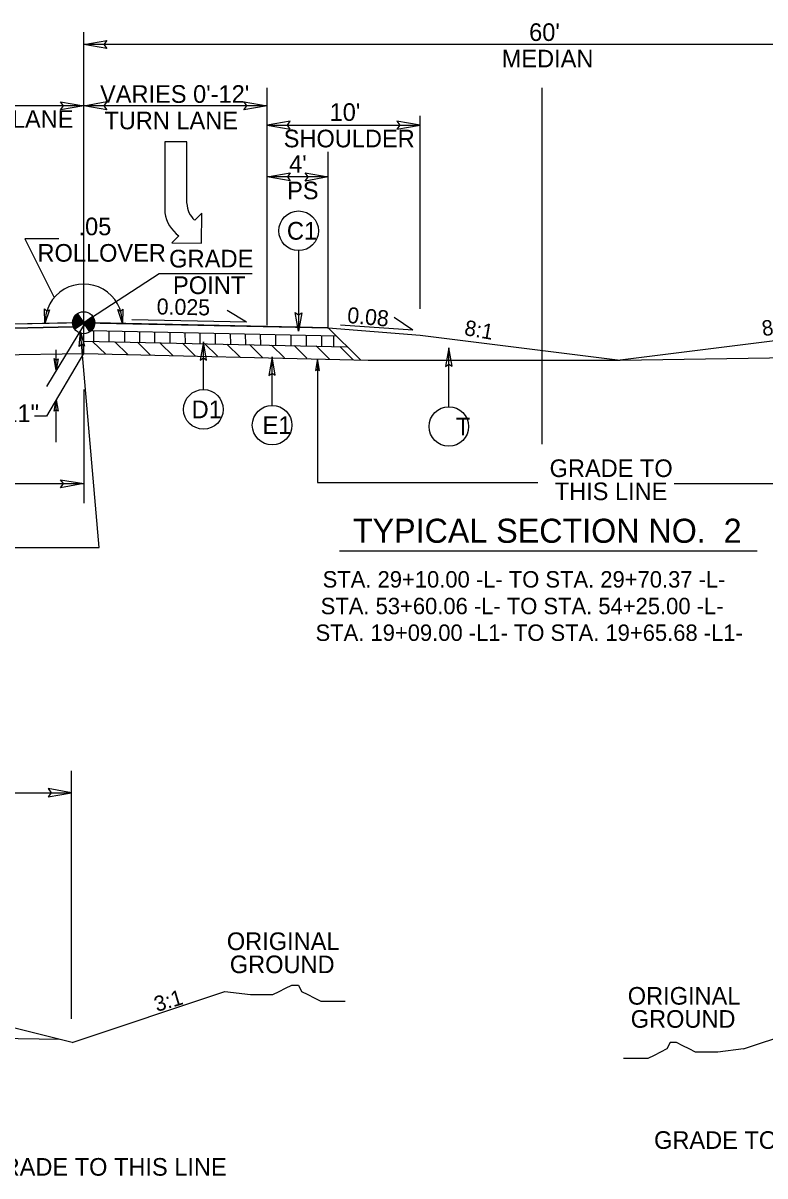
# Model space of a CAD drawing. Extents: x 2176024 to 2177225, y 75947 to 76635.
# Drawn here: x 2176241.9 to 2176290.4, y 76464.4 to 76539.8 of the extents above; entities that cross this region are included whole.
import ezdxf

# ---------------------------------------------------------------- set-up
doc = ezdxf.new("R2010")
doc.units = 0
for name, color, linetype in [('Exist XS Ground Line', 7, 'Continuous'), ('Old_Level_1', 7, 'Continuous'), ('Old_Level_11', 7, 'Continuous'), ('Old_Level_3', 7, 'Continuous'), ('Prop Dimension', 7, 'Continuous'), ('Prop Lane Arrow CELL', 7, 'Continuous'), ('Typical Curb CELL', 7, 'Continuous'), ('Typical Grade Point Symbol CELL', 7, 'Continuous'), ('Typical Pavement Slope CELL', 7, 'Continuous'), ('Typical Pavement Slope Information CELL', 7, 'Continuous'), ('Typical Shoulder Slope CELL', 7, 'Continuous'), ('Typical Slope Point Local CELL', 7, 'Continuous'), ('Typical Terminator CELL', 7, 'Continuous'), ('Typical Text General CELL', 7, 'Continuous'), ('Typical Text Label CELL', 7, 'Continuous')]:
    doc.layers.add(name, color=color, linetype=linetype)

msp = doc.modelspace()

# ---------------------------------------------------------------- linework, layer by layer
at = {"layer": 'Exist XS Ground Line'}
msp.add_line((2176233.841, 76517.987), (2176245.841, 76518.188), dxfattribs=at)
at = {"layer": 'Old_Level_1'}
for p, q in [((2176246.512, 76518.976), (2176246.507, 76519.686)), ((2176247.51, 76518.954), (2176247.504, 76519.665)), ((2176248.543, 76518.933), (2176248.537, 76519.643)), ((2176249.524, 76518.911), (2176249.518, 76519.623)), ((2176250.505, 76518.888), (2176250.499, 76519.602)), ((2176251.502, 76518.865), (2176251.496, 76519.582)), ((2176252.491, 76518.858), (2176252.485, 76519.561)), ((2176253.472, 76518.835), (2176253.466, 76519.541)), ((2176254.462, 76518.819), (2176254.456, 76519.52)), ((2176255.459, 76518.804), (2176255.453, 76519.499)), ((2176256.44, 76518.773), (2176256.434, 76519.479)), ((2176247.287, 76518.144), (2176246.426, 76518.982)), ((2176248.725, 76518.123), (2176247.886, 76518.948)), ((2176250.204, 76518.091), (2176249.36, 76518.921)), ((2176251.694, 76518.048), (2176250.851, 76518.877)), ((2176253.162, 76518.026), (2176252.314, 76518.86)), ((2176254.593, 76518.005), (2176253.748, 76518.836)), ((2176256.095, 76517.939), (2176255.214, 76518.805)), ((2176257.563, 76517.902), (2176256.68, 76518.77)), ((2176257.421, 76518.757), (2176257.415, 76519.458)), ((2176258.976, 76517.914), (2176258.138, 76518.738)), ((2176258.41, 76518.731), (2176258.404, 76519.438)), ((2176259.415, 76518.715), (2176259.41, 76519.417)), ((2176260.421, 76518.696), (2176260.415, 76519.396)), ((2176261.418, 76518.671), (2176261.413, 76519.375)), ((2176262.2, 76518.653), (2176262.194, 76519.359)), ((2176260.436, 76517.884), (2176259.601, 76518.705)), ((2176261.926, 76517.821), (2176261.05, 76518.683)), ((2176263.475, 76517.785), (2176262.601, 76518.645)), ((2176262.567, 76505.276), (2176289.888, 76505.276))]:
    msp.add_line(p, q, dxfattribs=at)
at = {"layer": 'Old_Level_11'}
for p, q in [((2176244.207, 76525.701), (2176241.999, 76525.701)), ((2176241.999, 76525.701), (2176243.911, 76521.845)), ((2176259.896, 76524.922), (2176259.896, 76519.66)), ((2176250.771, 76523.413), (2176245.841, 76520.203)), ((2176256.87, 76523.413), (2176250.771, 76523.413)), ((2176253.673, 76515.83), (2176253.673, 76518.963)), ((2176258.169, 76514.796), (2176258.169, 76517.962)), ((2176269.727, 76514.709), (2176269.727, 76518.551))]:
    msp.add_line(p, q, dxfattribs=at)
for points in [[(2176260.103, 76520.86), (2176259.896, 76519.66), (2176259.683, 76520.867), (2176259.896, 76520.714)], [(2176245.557, 76518.641), (2176245.642, 76519.611), (2176245.892, 76518.664), (2176245.712, 76518.771)], [(2176253.88, 76517.763), (2176253.673, 76518.963), (2176253.46, 76517.756), (2176253.673, 76517.91)], [(2176258.376, 76516.762), (2176258.169, 76517.962), (2176257.956, 76516.756), (2176258.169, 76516.909)], [(2176269.934, 76517.351), (2176269.727, 76518.551), (2176269.514, 76517.344), (2176269.727, 76517.498)]]:
    msp.add_lwpolyline(points, close=True, dxfattribs=at)
for centre in [(2176259.902, 76526.218), (2176253.673, 76514.534), (2176258.169, 76513.5), (2176269.727, 76513.413)]:
    msp.add_circle(centre, 1.296, dxfattribs=at)
msp.add_arc((2176245.841, 76520.203), 2.534, 358.80651, 181.19349, dxfattribs=at)
at = {"layer": 'Prop Dimension'}
for p, q in [((2176245.841, 76519.953), (2176245.841, 76539.219)), ((2176305.841, 76538.41), (2176245.841, 76538.41)), ((2176257.841, 76520.019), (2176257.841, 76535.561)), ((2176275.841, 76512.261), (2176275.841, 76535.579)), ((2176245.841, 76534.398), (2176233.947, 76534.398)), ((2176257.841, 76534.398), (2176245.841, 76534.398)), ((2176257.841, 76533.129), (2176267.841, 76533.129)), ((2176267.841, 76521.113), (2176267.841, 76533.737)), ((2176261.841, 76519.815), (2176261.841, 76531.38)), ((2176261.841, 76529.742), (2176257.841, 76529.742)), ((2176245.841, 76520.626), (2176245.841, 76522.24)), ((2176245.826, 76520.03), (2176243.4, 76516.022)), ((2176246.864, 76505.489), (2176245.642, 76519.611)), ((2176245.84, 76518.188), (2176243.414, 76514.094)), ((2176244.037, 76517.097), (2176244.037, 76518.426)), ((2176261.143, 76517.839), (2176261.143, 76509.753)), ((2176245.841, 76515.835), (2176245.841, 76508.398)), ((2176244.051, 76512.393), (2176244.051, 76515.169)), ((2176243.414, 76514.094), (2176242.634, 76514.094)), ((2176221.841, 76509.675), (2176245.841, 76509.675)), ((2176261.143, 76509.753), (2176275.557, 76509.753)), ((2176284.475, 76509.694), (2176297.385, 76509.694)), ((2176238.271, 76505.489), (2176246.864, 76505.489)), ((2176245.037, 76474.654), (2176245.037, 76490.885)), ((2176237.05, 76489.451), (2176245.037, 76489.451))]:
    msp.add_line(p, q, dxfattribs=at)
at = {"layer": 'Prop Lane Arrow CELL'}
for p, q in [((2176252.592, 76532.032), (2176251.144, 76532.029)), ((2176251.144, 76532.029), (2176251.152, 76527.4)), ((2176252.599, 76528.017), (2176252.592, 76532.032)), ((2176253.566, 76527.382), (2176253.106, 76526.92)), ((2176253.547, 76525.407), (2176253.566, 76527.382)), ((2176252.076, 76525.887), (2176251.617, 76525.426)), ((2176251.617, 76525.426), (2176253.547, 76525.407))]:
    msp.add_line(p, q, dxfattribs=at)
for centre, radius, start, end in [((2176254.029, 76528.015), 1.437, 180.10633, 229.76451), ((2176253.422, 76527.751), 2.305, 188.7824, 234.0941)]:
    msp.add_arc(centre, radius, start, end, dxfattribs=at)
at = {"layer": 'Typical Curb CELL'}
for p, q in [((2176245.84, 76518.188), (2176245.841, 76520.203)), ((2176245.841, 76518.188), (2176245.841, 76520.203)), ((2176244.272, 76473.318), (2176223.232, 76473.631))]:
    msp.add_line(p, q, dxfattribs=at)
at = {"layer": 'Typical Grade Point Symbol CELL'}
for p, q in [((2176245.429, 76520.794), (2176245.841, 76520.203)), ((2176245.841, 76520.203), (2176246.432, 76520.615)), ((2176245.248, 76519.792), (2176245.841, 76520.203)), ((2176245.841, 76520.203), (2176245.248, 76519.792)), ((2176246.253, 76519.611), (2176245.841, 76520.203))]:
    msp.add_line(p, q, dxfattribs=at)
for points in [[(2176245.596, 76520.555), (2176245.12, 76520.224)], [(2176245.604, 76520.543), (2176245.12, 76520.207)], [(2176245.612, 76520.531), (2176245.12, 76520.189)], [(2176245.587, 76520.567), (2176245.121, 76520.242)], [(2176245.62, 76520.52), (2176245.121, 76520.172)], [(2176245.629, 76520.508), (2176245.121, 76520.155)], [(2176245.579, 76520.579), (2176245.122, 76520.26)], [(2176245.637, 76520.496), (2176245.123, 76520.138)], [(2176245.571, 76520.591), (2176245.124, 76520.28)], [(2176245.645, 76520.484), (2176245.124, 76520.122)], [(2176245.563, 76520.602), (2176245.126, 76520.299)], [(2176245.653, 76520.472), (2176245.126, 76520.105)], [(2176245.554, 76520.614), (2176245.128, 76520.318)], [(2176245.661, 76520.46), (2176245.129, 76520.09)], [(2176245.546, 76520.626), (2176245.132, 76520.338)], [(2176245.67, 76520.449), (2176245.132, 76520.074)], [(2176245.678, 76520.437), (2176245.135, 76520.059)], [(2176245.538, 76520.638), (2176245.137, 76520.359)], [(2176245.686, 76520.425), (2176245.138, 76520.043)], [(2176245.694, 76520.413), (2176245.141, 76520.028)], [(2176245.53, 76520.65), (2176245.142, 76520.38)], [(2176245.703, 76520.401), (2176245.145, 76520.013)], [(2176245.521, 76520.662), (2176245.148, 76520.402)], [(2176245.711, 76520.389), (2176245.149, 76519.999)], [(2176245.513, 76520.673), (2176245.154, 76520.424)], [(2176245.719, 76520.378), (2176245.154, 76519.984)], [(2176245.727, 76520.366), (2176245.159, 76519.971)], [(2176245.505, 76520.685), (2176245.162, 76520.446)], [(2176245.736, 76520.354), (2176245.164, 76519.956)], [(2176245.744, 76520.342), (2176245.169, 76519.942)], [(2176245.497, 76520.697), (2176245.171, 76520.47)], [(2176245.752, 76520.33), (2176245.175, 76519.929)], [(2176245.76, 76520.318), (2176245.18, 76519.915)], [(2176245.489, 76520.709), (2176245.181, 76520.495)], [(2176245.769, 76520.307), (2176245.186, 76519.901)], [(2176245.777, 76520.295), (2176245.193, 76519.889)], [(2176245.48, 76520.721), (2176245.194, 76520.521)], [(2176245.785, 76520.283), (2176245.199, 76519.875)], [(2176245.793, 76520.271), (2176245.206, 76519.862)], [(2176245.472, 76520.733), (2176245.208, 76520.549)], [(2176245.801, 76520.259), (2176245.212, 76519.849)], [(2176245.81, 76520.247), (2176245.219, 76519.837)], [(2176245.464, 76520.744), (2176245.225, 76520.578)], [(2176245.818, 76520.236), (2176245.228, 76519.825)], [(2176245.826, 76520.224), (2176245.235, 76519.812)], [(2176245.456, 76520.756), (2176245.244, 76520.609)], [(2176245.447, 76520.768), (2176245.271, 76520.646)], [(2176245.439, 76520.78), (2176245.305, 76520.687)], [(2176245.431, 76520.792), (2176245.366, 76520.747)], [(2176246.436, 76520.609), (2176246.436, 76520.609), (2176245.844, 76520.197)], [(2176246.444, 76520.597), (2176245.853, 76520.186)], [(2176246.451, 76520.585), (2176245.861, 76520.174)], [(2176246.46, 76520.573), (2176245.869, 76520.162)], [(2176246.466, 76520.56), (2176245.877, 76520.15)], [(2176246.473, 76520.547), (2176245.886, 76520.138)], [(2176246.48, 76520.535), (2176245.894, 76520.126)], [(2176246.487, 76520.522), (2176245.902, 76520.115)], [(2176246.494, 76520.509), (2176245.91, 76520.103)], [(2176246.5, 76520.495), (2176245.919, 76520.091)], [(2176246.505, 76520.482), (2176245.927, 76520.079)], [(2176246.511, 76520.468), (2176245.935, 76520.067)], [(2176246.517, 76520.454), (2176245.943, 76520.055)], [(2176246.521, 76520.44), (2176245.952, 76520.044)], [(2176246.526, 76520.426), (2176245.96, 76520.032)], [(2176246.531, 76520.412), (2176245.968, 76520.02)], [(2176246.535, 76520.397), (2176245.976, 76520.008)], [(2176246.539, 76520.382), (2176245.984, 76519.996)], [(2176246.542, 76520.367), (2176245.993, 76519.984)], [(2176246.545, 76520.351), (2176246.001, 76519.973)], [(2176246.548, 76520.336), (2176246.009, 76519.961)], [(2176246.551, 76520.32), (2176246.017, 76519.949)], [(2176246.554, 76520.305), (2176246.026, 76519.937)], [(2176246.556, 76520.289), (2176246.034, 76519.925)], [(2176246.558, 76520.272), (2176246.042, 76519.914)], [(2176246.559, 76520.256), (2176246.05, 76519.902)], [(2176246.561, 76520.239), (2176246.059, 76519.89)], [(2176246.561, 76520.222), (2176246.067, 76519.878)], [(2176245.834, 76520.212), (2176245.243, 76519.8), (2176245.243, 76519.8)], [(2176246.562, 76520.205), (2176246.075, 76519.866)], [(2176246.561, 76520.186), (2176246.083, 76519.854)], [(2176246.561, 76520.169), (2176246.092, 76519.842)], [(2176246.56, 76520.151), (2176246.1, 76519.831)], [(2176246.558, 76520.132), (2176246.108, 76519.819)], [(2176246.555, 76520.113), (2176246.116, 76519.807)], [(2176246.553, 76520.093), (2176246.124, 76519.795)], [(2176246.55, 76520.073), (2176246.133, 76519.783)], [(2176246.546, 76520.053), (2176246.141, 76519.771)], [(2176246.541, 76520.032), (2176246.149, 76519.76)], [(2176246.535, 76520.01), (2176246.157, 76519.748)], [(2176246.529, 76519.989), (2176246.166, 76519.736)], [(2176246.521, 76519.966), (2176246.174, 76519.724)], [(2176246.512, 76519.942), (2176246.182, 76519.712)], [(2176246.502, 76519.917), (2176246.19, 76519.7)], [(2176246.491, 76519.892), (2176246.199, 76519.689)], [(2176246.478, 76519.865), (2176246.207, 76519.677)], [(2176246.461, 76519.836), (2176246.215, 76519.665)], [(2176246.442, 76519.805), (2176246.223, 76519.653)], [(2176246.417, 76519.77), (2176246.232, 76519.641)], [(2176246.384, 76519.73), (2176246.24, 76519.629)], [(2176246.332, 76519.676), (2176246.248, 76519.618)]]:
    msp.add_lwpolyline(points, dxfattribs=at)
msp.add_circle((2176245.841, 76520.204), 0.721, dxfattribs=at)
for start, end in [(124.8249, 214.8249), (304.8249, 34.8249)]:
    msp.add_arc((2176245.841, 76520.204), 0.721, start, end, dxfattribs=at)
at = {"layer": 'Typical Pavement Slope CELL'}
for p, q in [((2176245.841, 76520.203), (2176221.841, 76519.703)), ((2176245.17, 76519.939), (2176221.841, 76519.453)), ((2176245.841, 76520.203), (2176245.841, 76519.953)), ((2176246.345, 76519.689), (2176262.358, 76519.355)), ((2176261.841, 76519.869), (2176263.948, 76517.775)), ((2176245.84, 76518.994), (2176263.082, 76518.635)), ((2176245.841, 76518.188), (2176264.449, 76517.763)), ((2176280.941, 76517.752), (2176299.228, 76518.04)), ((2176264.449, 76517.763), (2176280.941, 76517.752))]:
    msp.add_line(p, q, dxfattribs=at)
at = {"layer": 'Typical Pavement Slope Information CELL'}
for p, q in [((2176256.49, 76520.231), (2176255.229, 76520.994)), ((2176256.49, 76520.231), (2176248.985, 76520.382)), ((2176267.38, 76519.727), (2176266.156, 76520.546)), ((2176267.38, 76519.727), (2176262.634, 76520.04))]:
    msp.add_line(p, q, dxfattribs=at)
at = {"layer": 'Typical Shoulder Slope CELL'}
for p, q in [((2176261.841, 76519.869), (2176267.841, 76519.389)), ((2176295.842, 76519.615), (2176280.941, 76517.752)), ((2176267.841, 76519.389), (2176280.941, 76517.752)), ((2176289.004, 76472.687), (2176301.863, 76476.973)), ((2176245.079, 76473.117), (2176255.079, 76476.45)), ((2176245.079, 76473.117), (2176237.127, 76475.105))]:
    msp.add_line(p, q, dxfattribs=at)
at = {"layer": 'Typical Slope Point Local CELL'}
for p, q in [((2176221.841, 76519.453), (2176245.17, 76519.939)), ((2176245.12, 76520.188), (2176233.841, 76519.953)), ((2176245.121, 76520.155), (2176245.121, 76520.155)), ((2176245.126, 76520.105), (2176245.126, 76520.106)), ((2176245.141, 76520.028), (2176245.141, 76520.028)), ((2176245.145, 76520.013), (2176245.145, 76520.013)), ((2176245.154, 76519.984), (2176245.154, 76519.984)), ((2176245.841, 76520.203), (2176261.841, 76519.869)), ((2176246.345, 76519.689), (2176262.358, 76519.355)), ((2176246.384, 76519.73), (2176246.384, 76519.73)), ((2176246.417, 76519.77), (2176246.416, 76519.77)), ((2176246.442, 76519.805), (2176246.441, 76519.805)), ((2176246.461, 76519.836), (2176246.46, 76519.836)), ((2176246.478, 76519.865), (2176246.477, 76519.865)), ((2176246.491, 76519.892), (2176246.49, 76519.892)), ((2176246.521, 76519.966), (2176246.521, 76519.966)), ((2176246.529, 76519.989), (2176246.529, 76519.988)), ((2176246.541, 76520.032), (2176246.541, 76520.032)), ((2176246.546, 76520.053), (2176246.545, 76520.053)), ((2176246.55, 76520.073), (2176246.55, 76520.073)), ((2176246.553, 76520.093), (2176246.553, 76520.093)), ((2176246.56, 76520.151), (2176246.559, 76520.15)), ((2176261.841, 76519.869), (2176246.561, 76520.188)), ((2176246.561, 76520.169), (2176246.561, 76520.169)), ((2176262.358, 76519.355), (2176261.841, 76519.869))]:
    msp.add_line(p, q, dxfattribs=at)
for points in [[(2176245.121, 76520.155), (2176245.121, 76520.155)], [(2176245.126, 76520.105), (2176245.126, 76520.105)], [(2176245.141, 76520.028), (2176245.141, 76520.028)], [(2176245.145, 76520.013), (2176245.145, 76520.013)], [(2176245.154, 76519.984), (2176245.154, 76519.984)], [(2176246.384, 76519.73), (2176246.384, 76519.73)], [(2176246.417, 76519.77), (2176246.417, 76519.77)], [(2176246.441, 76519.805), (2176246.442, 76519.805)], [(2176246.461, 76519.836), (2176246.461, 76519.836)], [(2176246.477, 76519.866), (2176246.478, 76519.865)], [(2176246.49, 76519.892), (2176246.491, 76519.892)], [(2176246.521, 76519.966), (2176246.521, 76519.966)], [(2176246.529, 76519.989), (2176246.529, 76519.989)], [(2176246.541, 76520.032), (2176246.541, 76520.032)], [(2176246.546, 76520.053), (2176246.546, 76520.053)], [(2176246.55, 76520.073), (2176246.55, 76520.073)], [(2176246.553, 76520.094), (2176246.553, 76520.093)], [(2176246.559, 76520.151), (2176246.56, 76520.151)], [(2176246.561, 76520.169), (2176246.561, 76520.169)], [(2176255.079, 76476.45), (2176256.749, 76476.242), (2176257.167, 76476.242), (2176257.794, 76476.242), (2176258.212, 76476.242), (2176258.63, 76476.45), (2176259.047, 76476.66), (2176259.465, 76476.869), (2176259.883, 76476.869), (2176260.092, 76476.45), (2176260.51, 76476.242), (2176260.928, 76476.032), (2176261.345, 76475.824), (2176261.763, 76475.824), (2176262.181, 76475.824), (2176262.598, 76475.824), (2176262.937, 76475.824)], [(2176289.004, 76472.687), (2176287.333, 76472.479), (2176286.916, 76472.479), (2176286.288, 76472.479), (2176285.871, 76472.479), (2176285.453, 76472.687), (2176285.035, 76472.897), (2176284.618, 76473.106), (2176284.2, 76473.106), (2176283.99, 76472.687), (2176283.573, 76472.479), (2176283.155, 76472.269), (2176282.737, 76472.061), (2176282.32, 76472.061), (2176281.902, 76472.061), (2176281.485, 76472.061), (2176281.145, 76472.061)]]:
    msp.add_lwpolyline(points, dxfattribs=at)
for start, end in [(181.25594, 183.8761), (183.88947, 185.20212), (185.20212, 186.51209), (186.51209, 187.80941), (187.82447, 194.07544), (194.0907, 195.29679), (195.29757, 196.50552), (196.50552, 197.7127), (197.71542, 200.09456), (200.09456, 201.54788), (314.44987, 318.89175), (318.962, 323.02167), (323.07123, 326.39495), (326.45695, 329.32655), (329.36485, 331.96034), (332.04132, 334.37636), (334.38027, 340.73102), (340.73681, 342.64285), (342.64598, 344.4557), (344.4557, 346.24045), (346.26481, 347.94552), (347.9775, 349.59802), (349.59837, 351.20379), (351.21961, 354.28369), (354.28369, 355.7778), (355.81267, 357.23939), (358.64252, 358.74502), (357.26518, 358.64252)]:
    msp.add_arc((2176245.841, 76520.204), 0.721, start, end, dxfattribs=at)
at = {"layer": 'Typical Terminator CELL'}
for points in [[(2176247.35, 76538.15), (2176245.841, 76538.41), (2176247.359, 76538.678), (2176247.166, 76538.41)], [(2176244.331, 76534.658), (2176245.841, 76534.398), (2176244.323, 76534.13), (2176244.516, 76534.398)], [(2176247.35, 76534.138), (2176245.841, 76534.398), (2176247.359, 76534.667), (2176247.166, 76534.398)], [(2176256.331, 76534.658), (2176257.841, 76534.398), (2176256.323, 76534.13), (2176256.516, 76534.398)], [(2176259.35, 76533.389), (2176257.841, 76533.129), (2176259.359, 76532.86), (2176259.166, 76533.129)], [(2176266.331, 76532.869), (2176267.841, 76533.129), (2176266.323, 76533.397), (2176266.516, 76533.129)], [(2176259.35, 76529.482), (2176257.841, 76529.742), (2176259.359, 76530.01), (2176259.166, 76529.742)], [(2176260.331, 76530.002), (2176261.841, 76529.742), (2176260.323, 76529.474), (2176260.516, 76529.742)], [(2176243.609, 76521.052), (2176243.307, 76520.15), (2176243.286, 76521.107), (2176243.432, 76520.963)], [(2176248.397, 76521.101), (2176248.374, 76520.15), (2176248.072, 76521.058), (2176248.254, 76520.964)], [(2176244.17, 76517.852), (2176244.037, 76517.097), (2176243.905, 76517.857), (2176244.039, 76517.76)], [(2176261.273, 76517.084), (2176261.143, 76517.839), (2176261.009, 76517.08), (2176261.143, 76517.176)], [(2176243.919, 76514.415), (2176244.051, 76515.169), (2176244.183, 76514.41), (2176244.049, 76514.506)], [(2176244.331, 76509.935), (2176245.841, 76509.675), (2176244.323, 76509.407), (2176244.516, 76509.675)], [(2176243.528, 76489.191), (2176245.037, 76489.451), (2176243.519, 76489.72), (2176243.712, 76489.451)]]:
    msp.add_lwpolyline(points, close=True, dxfattribs=at)

# ---------------------------------------------------------------- texts
at = {"layer": 'Old_Level_11'}
for s, rotation, p in [('C1', 0.00026, (2176259.133, 76525.638)), ('GRADE', 0.00015, (2176251.429, 76523.817)), ('POINT', 0.00015, (2176251.682, 76522.077)), ('D1', 0.00026, (2176252.901, 76513.954)), ('E1', 0.00026, (2176257.541, 76512.92)), ('T', 0.00026, (2176270.184, 76512.833))]:
    msp.add_text(s, height=1.16, rotation=rotation, dxfattribs=at).set_placement(p)
msp.add_text('11"', height=1.1533, dxfattribs=at).set_placement((2176240.655, 76513.703))
at = {"layer": 'Old_Level_3'}
msp.add_text('TYPICAL SECTION NO.  2', height=1.5766, rotation=0.00002, dxfattribs=at).set_placement((2176263.454, 76505.804))
at = {"layer": 'Typical Pavement Slope Information CELL'}
for s, rotation, p in [('0.025', 358.85426, (2176250.61, 76520.749)), ('0.08', 354.76446, (2176263.047, 76520.197))]:
    msp.add_text(s, height=1.0429, rotation=rotation, dxfattribs=at).set_placement(p)
at = {"layer": 'Typical Slope Point Local CELL'}
for s, rotation, p in [('8:1', 350.16835, (2176270.694, 76519.403)), ('8:1', 8.05892, (2176290.272, 76519.32)), ('3:1', 16.46494, (2176250.625, 76475.105))]:
    msp.add_text(s, height=1.0064, rotation=rotation, dxfattribs=at).set_placement(p)
at = {"layer": 'Typical Text General CELL'}
for s, height, p in [("60'", 1.1533, (2176274.979, 76538.639)), ('MEDIAN', 1.1533, (2176273.186, 76536.909)), ("VARIES 0'-12'", 1.15334, (2176246.913, 76534.591)), ("10'", 1.1533, (2176261.928, 76533.409)), ('TRAVEL LANE', 1.15334, (2176234.715, 76532.957)), (' TURN LANE', 1.1533, (2176246.766, 76532.861)), ('SHOULDER', 1.1533, (2176258.926, 76531.679)), ("4'", 1.1533, (2176259.279, 76530.013)), ('PS', 1.1533, (2176259.149, 76528.283)), ('GRADE TO ', 1.1533, (2176276.316, 76510.108)), ('THIS LINE', 1.1533, (2176276.652, 76508.596)), ('ORIGINAL', 1.1533, (2176255.206, 76479.16)), ('GROUND', 1.1533, (2176255.4, 76477.648)), ('ORIGINAL', 1.1533, (2176281.429, 76475.588)), ('GROUND', 1.1533, (2176281.623, 76474.076)), ('GRADE TO THIS LINE', 1.15334, (2176283.149, 76466.151)), ('GRADE TO THIS LINE', 1.15334, (2176239.341, 76464.397))]:
    msp.add_text(s, height=height, dxfattribs=at).set_placement(p)
for s, p in [('.05', (2176245.505, 76525.927)), ('ROLLOVER', (2176242.82, 76524.197))]:
    msp.add_text(s, height=1.1533, rotation=360, dxfattribs=at).set_placement(p)
at = {"layer": 'Typical Text Label CELL'}
for s, p in [('STA. 29+10.00 -L- TO STA. 29+70.37 -L-', (2176261.473, 76502.877)), ('STA. 53+60.06 -L- TO STA. 54+25.00 -L-', (2176261.345, 76501.132)), ('STA. 19+09.00 -L1- TO STA. 19+65.68 -L1-', (2176261.01, 76499.386))]:
    msp.add_text(s, height=1.0742, dxfattribs=at).set_placement(p)

doc.saveas('drawing.dxf')
